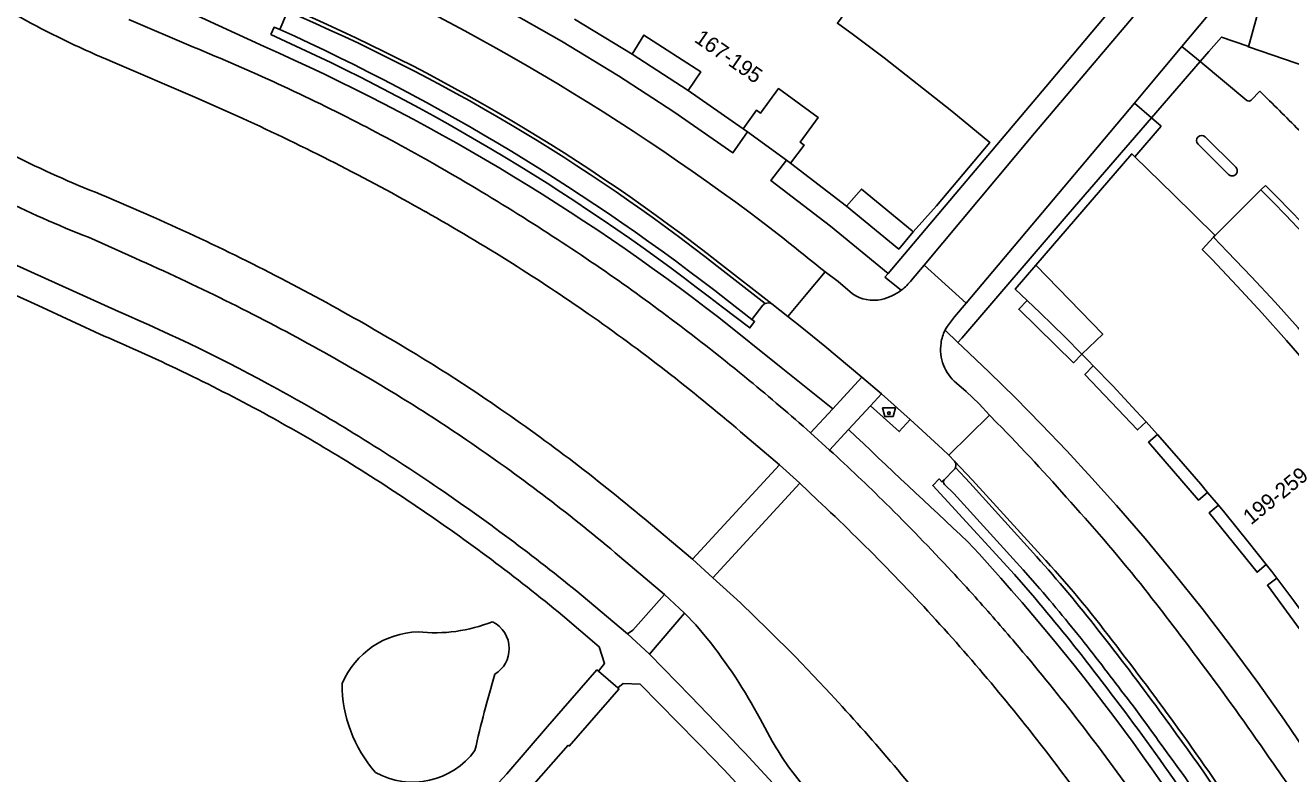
# Model space of a CAD drawing. Extents: x 194485 to 197793, y 468269 to 470822.
# Drawn here: x 195187.3 to 195285.9, y 469570.4 to 469628.7 of the extents above; entities that cross this region are included whole.
import ezdxf

# ---------------------------------------------------------------- set-up
doc = ezdxf.new("R2010")
doc.units = 0
for name, color, linetype in [('BGT begrenzing pand op maaiveld onder overbouw', 7, 'Continuous'), ('BGT grensvlak begroeid terreindeel', 7, 'Continuous'), ('BGT grensvlak gebouwinstallatie plus 1', 7, 'Continuous'), ('BGT grensvlak onbegroeid terreindeel', 7, 'Continuous'), ('BGT grensvlak onbegroeid terreindeel LR', 7, 'Continuous'), ('BGT grensvlak pand deel overbouw', 7, 'Continuous'), ('BGT grensvlak pand op maaiveld', 7, 'Continuous'), ('BGT grensvlak vegetatieobject', 7, 'Continuous'), ('BGT grensvlak wegdeel', 7, 'Continuous'), ('BGT puntobject bak container', 7, 'Continuous'), ('BGT tekst huisnummerreeks', 7, 'Continuous')]:
    doc.layers.add(name, color=color, linetype=linetype)

msp = doc.modelspace()

# ---------------------------------------------------------------- linework, layer by layer
at = {"layer": 'BGT begrenzing pand op maaiveld onder overbouw'}
for points in [[(195238.946, 469623.61), (195239.924, 469625.072), (195235.5, 469627.94), (195234.571, 469626.461)], [(195246.919, 469617.951), (195247.98, 469619.368), (195247.685, 469619.583), (195249.084, 469621.509), (195245.983, 469623.773), (195244.579, 469621.85), (195244.27, 469622.075), (195243.245, 469620.633)], [(195256.498, 469612.592), (195256.407, 469612.677), (195252.469, 469615.933), (195251.291, 469614.598)], [(195266.043, 469609.99), (195271.263, 469604.631), (195269.646, 469603.056)]]:
    msp.add_lwpolyline(points, dxfattribs=at)
at = {"layer": 'BGT grensvlak begroeid terreindeel'}
for centre, radius, start, end in [((195219.204, 469593.387), 12.045, 263.77738, 291.85892), ((195222.668, 469580.112), 2.331, 359.94762, 64.05332), ((195218.089, 469574.751), 6.665, 91.64329, 156.73843), ((195222.666, 469580.109), 2.333, 301.56454, 0.01854), ((195222.455, 469577.383), 10.489, 179.99938, 221.31749), ((195306.079, 469553.409), 85.826, 163.26625, 167.38011), ((195217.49, 469575.687), 5.985, 240.88104, 323.90869)]:
    msp.add_arc(centre, radius, start, end, dxfattribs=at)
at = {"layer": 'BGT grensvlak gebouwinstallatie plus 1'}
for points in [[(195306.052, 469579.065), (195305.123, 469580.53), (195303.506, 469583.004), (195301.857, 469585.455), (195300.174, 469587.884), (195299.627, 469588.658), (195297.928, 469590.991), (195296.197, 469593.3), (195294.434, 469595.585), (195292.639, 469597.845), (195290.813, 469600.08), (195290.014, 469601.038), (195288.272, 469603.092), (195286.499, 469605.12), (195284.696, 469607.121), (195282.864, 469609.095), (195281.002, 469611.041), (195279.887, 469612.182)], [(195265.371, 469607.245), (195264.723, 469606.57), (195268.978, 469602.399), (195269.627, 469603.074)], [(195274.646, 469597.782), (195273.971, 469597.152), (195269.871, 469601.468), (195270.53, 469602.154)], [(195275.527, 469596.8), (195274.842, 469596.196), (195278.721, 469591.689), (195279.443, 469592.283)], [(195280.278, 469591.285), (195279.56, 469590.684), (195283.298, 469586.061), (195284.015, 469586.661)], [(195284.823, 469585.598), (195284.096, 469585.044), (195287.628, 469580.227), (195288.374, 469580.763)]]:
    msp.add_lwpolyline(points, dxfattribs=at)
at = {"layer": 'BGT grensvlak onbegroeid terreindeel'}
for p, q in [((195282.624, 469627.03), (195288.153, 469625.125)), ((195278.862, 469625.874), (195282.498, 469622.849)), ((195283.497, 469623.567), (195282.839, 469622.87)), ((195275.83, 469620.84), (195273.759, 469618.448)), ((195275.83, 469620.84), (195275.071, 469621.497)), ((195281.634, 469617.637), (195279.258, 469620.004)), ((195281.07, 469617.071), (195278.693, 469619.437))]:
    msp.add_line(p, q, dxfattribs=at)
for centre, radius, start, end in [((195282.657, 469623.041), 0.25, 230.38325, 316.6648), ((195134.907, 469470.489), 213.335, 44.69134, 45.85228), ((195278.976, 469619.72), 0.4, 45.10123, 225.10123), ((195281.353, 469617.354), 0.4, 225.00018, 45.20264)]:
    msp.add_arc(centre, radius, start, end, dxfattribs=at)
at = {"layer": 'BGT grensvlak onbegroeid terreindeel LR'}
msp.add_line((195283.599, 469615.871), (195283.954, 469616.223), dxfattribs=at)
msp.add_arc((195144.056, 469477.465), 197.041, 32.10614, 44.76574, dxfattribs=at)
at = {"layer": 'BGT grensvlak pand deel overbouw'}
for p, q in [((195234.571, 469626.461), (195238.946, 469623.61)), ((195243.245, 469620.633), (195243.571, 469620.395)), ((195243.571, 469620.395), (195246.608, 469618.178)), ((195246.608, 469618.178), (195246.919, 469617.951)), ((195269.627, 469603.074), (195269.646, 469603.056))]:
    msp.add_line(p, q, dxfattribs=at)
for points in [[(195251.291, 469614.598), (195255.368, 469611.255), (195256.498, 469612.592)], [(195266.043, 469609.99), (195264.438, 469608.13), (195265.371, 469607.245)], [(195265.371, 469607.245), (195266.382, 469606.286), (195268.298, 469604.413), (195269.627, 469603.074)]]:
    msp.add_lwpolyline(points, dxfattribs=at)
at = {"layer": 'BGT grensvlak pand op maaiveld'}
for p, q in [((195234.571, 469626.461), (195230.093, 469629.184)), ((195243.245, 469620.633), (195238.946, 469623.61)), ((195251.291, 469614.598), (195246.919, 469617.951)), ((195279.443, 469592.283), (195280.278, 469591.285))]:
    msp.add_line(p, q, dxfattribs=at)
for points in [[(195230.816, 469641.333), (195233.873, 469639.652), (195238.311, 469637.015), (195240.588, 469635.62), (195243.306, 469633.853), (195246.585, 469631.671), (195247.331, 469631.156), (195247.875, 469631.944), (195247.712, 469632.059), (195249.383, 469634.43), (195253.008, 469631.873), (195251.32, 469629.515), (195251.148, 469629.636), (195250.585, 469628.866), (195251.842, 469627.947), (195254.217, 469626.172), (195259.5, 469622.009), (195262.468, 469619.557), (195258.309, 469614.621), (195256.498, 469612.592)], [(195273.759, 469618.448), (195273.531, 469618.669), (195266.043, 469609.99)], [(195280.015, 469612.316), (195276.785, 469615.517), (195273.759, 469618.448)], [(195307.22, 469574.67), (195305.501, 469577.428), (195303.815, 469580.057), (195302.095, 469582.664), (195300.342, 469585.249), (195298.818, 469587.438), (195297.186, 469589.709), (195295.521, 469591.956), (195293.825, 469594.179), (195292.097, 469596.377), (195290.337, 469598.551), (195289.34, 469599.755), (195287.485, 469601.949), (195285.6, 469604.118), (195283.685, 469606.259), (195281.741, 469608.374), (195279.767, 469610.462), (195279.027, 469611.23), (195279.887, 469612.182)], [(195279.887, 469612.182), (195279.949, 469612.25), (195280.015, 469612.316)], [(195269.646, 469603.056), (195270.186, 469602.511), (195270.53, 469602.154)], [(195270.53, 469602.154), (195272.046, 469600.582), (195273.876, 469598.625), (195274.646, 469597.782)], [(195274.646, 469597.782), (195275.084, 469597.301), (195275.527, 469596.8)], [(195275.527, 469596.8), (195277.011, 469595.124), (195278.909, 469592.92), (195279.443, 469592.283)], [(195280.278, 469591.285), (195280.776, 469590.691), (195282.611, 469588.436), (195284.015, 469586.661)], [(195284.823, 469585.598), (195284.435, 469586.115), (195284.443, 469586.122), (195284.416, 469586.155), (195284.015, 469586.661)], [(195284.823, 469585.598), (195286.153, 469583.827), (195287.84, 469581.516), (195288.374, 469580.763)]]:
    msp.add_lwpolyline(points, dxfattribs=at)
at = {"layer": 'BGT grensvlak vegetatieobject'}
msp.add_line((195196.092, 469631.571), (195205.886, 469627.048), dxfattribs=at)
msp.add_lwpolyline([(195241.338, 469605.91), (195246.196, 469602.03), (195250.228, 469598.805)], dxfattribs=at)
for centre, radius, start, end in [((195137.095, 469471.376), 170.194, 52.22998, 66.15961), ((196203.363, 470598.616), 1381.662, 226.451893, 226.98229), ((195134.627, 469471.559), 171.951, 15.84763, 42.8158)]:
    msp.add_arc(centre, radius, start, end, dxfattribs=at)
at = {"layer": 'BGT grensvlak wegdeel'}
for p, q in [((195277.442, 469627.057), (195280.831, 469631.124)), ((195207.648, 469629.602), (195207.112, 469628.377)), ((195195.355, 469629.147), (195200.377, 469626.999)), ((195275.847, 469625.143), (195277.442, 469627.057)), ((195278.862, 469625.874), (195277.442, 469627.057)), ((195275.071, 469621.497), (195278.862, 469625.874)), ((195274.656, 469623.725), (195275.847, 469625.143)), ((195273.731, 469622.623), (195274.656, 469623.725)), ((195275.071, 469621.497), (195273.731, 469622.623)), ((195268.558, 469613.976), (195275.071, 469621.497)), ((195280.015, 469612.316), (195283.599, 469615.871)), ((195197.274, 469613.749), (195193.613, 469615.34)), ((195260.276, 469604.313), (195268.558, 469613.976)), ((195192.215, 469612.174), (195195.837, 469610.543)), ((195185.219, 469610.587), (195194.532, 469606.389)), ((195241.211, 469609.918), (195244.949, 469607.008)), ((195241.397, 469610.154), (195245.48, 469606.974)), ((195256.357, 469608.839), (195257.339, 469610.012)), ((195257.339, 469610.012), (195260.627, 469607.047)), ((195254.535, 469609.352), (195254.288, 469609.059)), ((195255.558, 469608.045), (195254.288, 469609.059)), ((195242.025, 469607.237), (195243.916, 469605.761)), ((195243.916, 469605.761), (195244.776, 469606.884)), ((195245.48, 469606.974), (195246.721, 469606.008)), ((195259.719, 469605.968), (195260.627, 469607.047)), ((195246.721, 469606.008), (195247.69, 469605.253)), ((195259.154, 469605.253), (195259.719, 469605.968)), ((195259.978, 469603.965), (195258.969, 469604.925)), ((195259.978, 469603.965), (195260.276, 469604.313)), ((195260.322, 469603.637), (195259.978, 469603.965)), ((195250.228, 469598.805), (195252.49, 469601.262)), ((195252.49, 469601.262), (195254.008, 469599.975)), ((195254.008, 469599.975), (195253.152, 469599.044)), ((195254.008, 469599.975), (195256.251, 469597.968)), ((195253.152, 469599.044), (195251.449, 469597.193)), ((195248.495, 469596.922), (195250.228, 469598.805)), ((195262.436, 469598.318), (195259.26, 469595.202)), ((195263.02, 469597.722), (195262.436, 469598.318)), ((195246.061, 469594.448), (195243.037, 469597.011)), ((195251.449, 469597.193), (195249.973, 469595.589)), ((195248.495, 469596.922), (195249.973, 469595.589)), ((195259.26, 469595.202), (195259.714, 469594.719)), ((195239.292, 469587.071), (195246.061, 469594.448)), ((195247.64, 469593.001), (195246.061, 469594.448)), ((195258.898, 469593.273), (195259.665, 469594.045)), ((195240.859, 469585.614), (195247.64, 469593.001)), ((195249.029, 469591.688), (195247.64, 469593.001)), ((195239.292, 469587.071), (195235.508, 469590.247)), ((195233.258, 469587.587), (195237.095, 469584.324)), ((195240.859, 469585.614), (195239.292, 469587.071)), ((195230.607, 469584.302), (195234.215, 469581.255)), ((195238.673, 469582.864), (195237.095, 469584.324)), ((195235.923, 469579.673), (195238.673, 469582.864)), ((195235.923, 469579.673), (195234.215, 469581.255)), ((195233.469, 469577.044), (195231.965, 469578.344)), ((195245.497, 469572.897), (195244.557, 469574.64))]:
    msp.add_line(p, q, dxfattribs=at)
for points in [[(195243.571, 469620.395), (195242.438, 469618.759), (195237.831, 469621.95), (195233.505, 469624.768), (195229.079, 469627.46), (195224.58, 469630.021), (195220.015, 469632.46), (195215.375, 469634.785), (195210.695, 469636.941), (195205.608, 469639.082), (195206.384, 469640.925)], [(195254.535, 469609.352), (195266.824, 469623.914), (195268.486, 469625.876), (195273.176, 469631.473), (195273.595, 469631.943), (195274.781, 469635.928)], [(195284.285, 469633.566), (195283.409, 469630.498), (195283.573, 469630.436), (195282.624, 469627.03)], [(195274.962, 469631.112), (195274.801, 469630.753), (195265.937, 469620.281), (195257.339, 469610.012)], [(195207.112, 469628.377), (195206.666, 469628.554), (195206.415, 469627.978)], [(195278.862, 469625.874), (195279.534, 469626.65), (195280.509, 469627.78), (195282.576, 469627.074)], [(195282.576, 469627.074), (195282.568, 469627.049), (195282.624, 469627.03)], [(195204.18, 469621.454), (195200.493, 469623.106), (195194.082, 469625.86)], [(195260.627, 469607.047), (195269.489, 469617.574), (195273.731, 469622.623)], [(195254.535, 469609.352), (195250.048, 469613.031), (195245.396, 469616.598), (195246.608, 469618.178)], [(195193.42, 469604.474), (195188.27, 469606.849), (195181.569, 469609.902)], [(195249.615, 469609.48), (195248.138, 469607.703), (195246.721, 469606.008)], [(195251.762, 469607.778), (195250.629, 469608.723), (195249.615, 469609.48)], [(195241.627, 469606.723), (195243.764, 469605.103), (195244.129, 469605.607), (195243.916, 469605.761)], [(195252.49, 469601.262), (195249.602, 469603.693), (195247.69, 469605.253)], [(195291.513, 469565.122), (195290.596, 469566.627), (195289.422, 469568.503), (195287.458, 469571.531), (195285.433, 469574.519), (195283.35, 469577.467), (195281.209, 469580.372), (195279.01, 469583.235), (195276.755, 469586.053), (195274.566, 469588.68), (195272.329, 469591.267), (195270.409, 469593.408), (195268.456, 469595.519), (195266.47, 469597.598), (195264.451, 469599.646), (195262.402, 469601.657), (195260.322, 469603.637)], [(195262.436, 469598.318), (195261.639, 469599.183), (195260.608, 469600.154), (195259.86, 469600.815)], [(195256.251, 469597.968), (195255.408, 469597.026), (195253.152, 469599.044)], [(195256.251, 469597.968), (195258.764, 469595.668), (195259.26, 469595.202)], [(195266.475, 469587.375), (195261.124, 469593.242), (195259.714, 469594.719)], [(195266.113, 469587.284), (195260.907, 469593.035), (195259.777, 469594.219)], [(195265.974, 469584.055), (195264.389, 469585.873), (195258.902, 469591.868), (195258.013, 469592.817), (195258.505, 469593.336), (195258.734, 469593.109), (195258.898, 469593.273)], [(195266.364, 469584.778), (195265.053, 469586.253), (195259.667, 469592.188), (195258.934, 469592.912)], [(195250.061, 469576.553), (195247.309, 469579.467), (195245.192, 469581.568), (195243.021, 469583.677), (195240.859, 469585.614)], [(195237.095, 469584.324), (195234.627, 469581.535), (195234.215, 469581.255)], [(195231.965, 469578.344), (195232.415, 469578.958), (195232.018, 469580.235), (195229.165, 469582.684)], [(195240.413, 469580.919), (195239.548, 469581.97), (195238.673, 469582.864)], [(195242.396, 469572.99), (195239.133, 469576.391), (195235.923, 469579.673)], [(195224.813, 469570.357), (195227.982, 469574.035), (195231.84, 469578.45), (195231.965, 469578.344)], [(195233.469, 469577.044), (195233.874, 469577.382), (195235.194, 469577.341), (195241.128, 469571.31)], [(195226.336, 469568.883), (195229.597, 469572.577), (195229.679, 469572.505), (195233.544, 469576.955), (195233.469, 469577.044)]]:
    msp.add_lwpolyline(points, dxfattribs=at)
for centre, radius, start, end in [((195134.935, 469468.037), 182.133, 52.42933, 66.41342), ((195220.643, 469690.231), 69.636, 235.20688, 247.57769), ((195149.183, 469493.004), 149.089, 51.79216, 67.01953), ((195149.197, 469493.031), 148.758, 51.78997, 66.85543), ((195136.728, 469472.736), 170.165, 51.94228, 65.82488), ((195136.715, 469472.715), 170.841, 51.94441, 65.66535), ((195139.082, 469476.699), 162.318, 62.70712, 67.81344), ((195222.345, 469689.835), 79.843, 238.12151, 248.90885), ((195129.344, 469456.96), 180.717, 60.45093, 65.53697), ((195142.377, 469483.165), 155.061, 60.14911, 62.69372), ((195221.843, 469688.718), 82.078, 238.03004, 248.83986), ((195126.105, 469454.828), 187.738, 57.82542, 60.14627), ((195144.058, 469477.466), 196.539, 32.10531, 44.76588), ((195121.738, 469444.179), 185.633, 61.03732, 65.98915), ((195130.75, 469459.486), 177.827, 57.8973, 60.44376), ((195130.643, 469462.024), 179.23, 55.51662, 57.82844), ((195122.964, 469455.704), 199.217, 50.5249, 51.86318), ((195125.168, 469450.264), 175.167, 61.13229, 66.20683), ((195149.609, 469489.502), 142.377, 55.05905, 57.90668), ((195143.561, 469480.817), 156.426, 53.03045, 55.5198), ((195253.122, 469611.295), 4.062, 306.84981, 322.79052), ((195253.115, 469611.302), 4.071, 282.94514, 306.87539), ((195245.187, 469606.493), 0.568, 114.82919, 136.43392), ((195245.183, 469606.499), 0.561, 58.00466, 114.66803), ((195253.397, 469610.12), 2.857, 235.08214, 282.73614), ((195139.02, 469476.593), 141.169, 61.23524, 66.84408), ((195127.149, 469454), 174.42, 58.55549, 61.03018), ((195144.404, 469481.933), 151.564, 49.40036, 55.08503), ((195130.517, 469463.312), 178.256, 50.58296, 53.06423), ((195262.011, 469603.431), 3.389, 153.85133, 171.53901), ((195262.139, 469603.353), 3.538, 147.52512, 153.62676), ((195136.63, 469471.026), 145.029, 61.32328, 66.94751), ((195262.006, 469603.431), 3.384, 171.52534, 230.64333), ((195128.135, 469455.634), 169.032, 58.60036, 61.13398), ((195151.368, 469493.568), 128.029, 55.66319, 58.56473), ((195142.045, 469477.361), 160.082, 48.32001, 50.57789), ((195138.854, 469476.382), 141.433, 58.43415, 61.21746), ((195148.096, 469488.421), 130.646, 55.70782, 58.58104), ((195139.818, 469476.391), 148.727, 49.95482, 55.72184), ((195140.894, 469478.84), 136.127, 58.52836, 61.31952), ((195138.338, 469476.19), 174.114, 41.48524, 44.26689), ((195125.148, 469454.184), 167.522, 55.85053, 58.41448), ((195140.813, 469477.806), 143.52, 49.89996, 55.69352), ((195143.783, 469479.346), 157.444, 45.38624, 47.58776), ((195133.163, 469466.284), 150.873, 55.85276, 58.51365), ((195259.309, 469594.397), 0.5, 315.29649, 339.16651), ((195259.285, 469594.411), 0.528, 338.67799, 35.68485), ((195259.117, 469593.113), 0.272, 143.81978, 227.56998), ((195130.238, 469461.668), 158.471, 50.70162, 55.85457), ((195132.656, 469465.442), 151.854, 50.54001, 55.87268), ((195138.462, 469473.222), 162.047, 41.6647, 46.9753), ((195135.654, 469471.209), 168.946, 42.85917, 45.3618), ((195165.501, 469497.873), 139.413, 38.5406, 42.20463), ((195173.494, 469504.746), 124.06, 38.27014, 41.70592), ((195198.105, 469524.804), 92.68, 37.10814, 42.46404), ((195142.486, 469477.441), 159.699, 41.92365, 42.88766), ((195136.804, 469472.168), 167.45, 40.33716, 41.96678), ((195154.947, 469489.449), 146.633, 38.1298, 40.55053), ((195055.046, 469412.398), 279.071, 36.64991, 38.13715), ((195156.344, 469490.792), 143.933, 37.27753, 40.38797), ((195078.078, 469430.465), 244.979, 36.23275, 38.08785), ((195208.164, 469555.128), 41.293, 28.19734, 38.6505), ((195139.895, 469474.542), 160.099, 38.99289, 41.65277), ((195133.47, 469469.221), 171.898, 37.87082, 40.36664), ((195062.579, 469418.165), 265.119, 35.9283, 37.81674), ((194774.201, 469196.107), 627.271, 37.199559, 37.733078), ((195113.268, 469454.515), 207.221, 34.42866, 36.9162), ((195115.408, 469457.336), 196.778, 35.10765, 37.80967), ((195139.674, 469473.703), 150.875, 37.65439, 42.97589), ((195134.241, 469469.981), 167.364, 36.38486, 38.98845), ((194460.97, 468981.454), 1006.716, 35.753368, 36.152361), ((195080.966, 469431.084), 242.287, 33.72211, 36.51839), ((195127.737, 469464.786), 179.146, 35.38921, 37.86501), ((194964.545, 469350.429), 384.258, 34.19097, 35.52953), ((195135.974, 469470.143), 147.997, 38.29498, 44.02146), ((195264.651, 469583.691), 21.985, 209.40285, 221.78488), ((195128.71, 469464.652), 154.964, 38.10337, 43.49407), ((195213.325, 469520.301), 87.528, 32.16184, 35.93982), ((195200.031, 469592.194), 33.03, 292.96554, 318.61403), ((195169.644, 469492.548), 132.18, 32.37099, 36.14191)]:
    msp.add_arc(centre, radius, start, end, dxfattribs=at)
at = {"layer": 'BGT puntobject bak container'}
msp.add_lwpolyline([(195254.923, 469598.194), (195255.098, 469598.869), (195254.098, 469598.869), (195254.273, 469598.194)], close=True, dxfattribs=at)
msp.add_circle((195254.598, 469598.469), 0.1, dxfattribs=at)
for start, end in [(0, 180), (180, 0)]:
    msp.add_arc((195254.598, 469598.469), 0.1, start, end, dxfattribs=at)

# ---------------------------------------------------------------- texts
at = {"layer": 'BGT tekst huisnummerreeks'}
for s, rotation, p in [('167-195', 325.3, (195239.354, 469627.463)), ('199-259', 39.1, (195282.817, 469589.706))]:
    msp.add_text(s, height=1.2, rotation=rotation, dxfattribs=at).set_placement(p)

doc.saveas('drawing.dxf')
